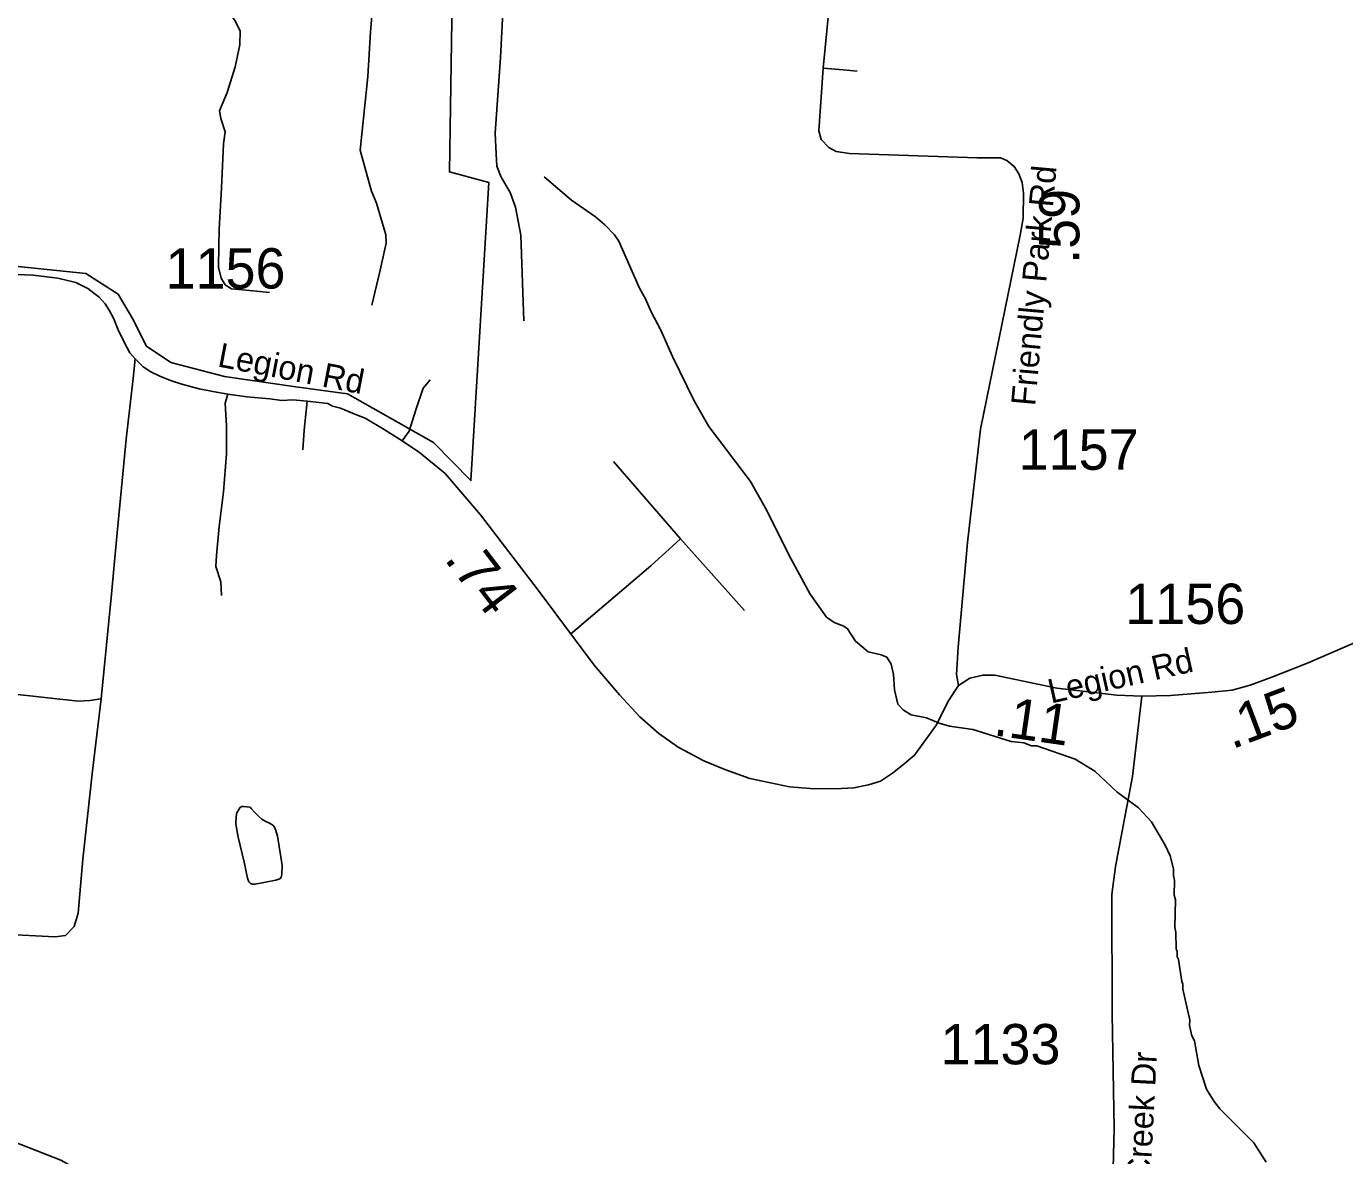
# Model space of a CAD drawing. Extents: x 1159738 to 1321356, y 736314 to 882035.
# Drawn here: x 1250721 to 1254810, y 771364 to 774866 of the extents above; entities that cross this region are included whole.
import ezdxf

# ---------------------------------------------------------------- set-up
doc = ezdxf.new("R2010")
doc.units = 0
for name, color, linetype in [('Exist Boundary Political City Limit New', 7, 'Continuous'), ('Exist Hydrographic Creek Single Shore', 7, 'Continuous'), ('Exist Hydrographic Misc Water Feature', 7, 'Continuous'), ('Exist Road Non-System Type 51', 7, 'Continuous'), ('Exist Road Secondary Mileage Hundredths English Label', 7, 'Continuous'), ('Exist Road Secondary Type 51 Attributed', 7, 'Continuous'), ('Exist Road Secondary Type 51 Label', 7, 'Continuous'), ('Exist Road Secondary Type 51 Number Label', 7, 'Continuous'), ('Map Preparation Boundary City Limit Buffer Line', 7, 'Continuous')]:
    doc.layers.add(name, color=color, linetype=linetype)

msp = doc.modelspace()

# ---------------------------------------------------------------- linework, layer by layer
at = {"layer": 'Exist Boundary Political City Limit New'}
msp.add_lwpolyline([(1252050.2, 775487.3), (1252033.6, 774414.2), (1252155.5, 774382), (1252100.1, 773457.5), (1251983.7, 773575.8), (1251717.8, 773726.2), (1251557.1, 773747.7), (1251335.5, 773780), (1251169.3, 773823), (1251094.5, 773874.1), (1251050.2, 773960), (1251005.9, 774035.3), (1250906.1, 774099.8), (1250485.1, 774142.8)], dxfattribs=at)
at = {"layer": 'Exist Hydrographic Creek Single Shore'}
msp.add_lwpolyline([(1252793.3, 770906.6), (1252642.3, 770903), (1252391.3, 770842.5), (1252103.3, 770667.7), (1252003.3, 770679.5), (1251774.3, 770858.1), (1251272.3, 771097.9), (1250828.3, 771349.8), (1250555.2, 771457), (1250021.3, 771421.7), (1249455.2, 771459.4), (1249332.3, 771530.8), (1249161.3, 771711.4), (1249017.2, 771957.3), (1248717.3, 772613.2), (1248663.2, 773083.7), (1248593.2, 773301.7), (1248444.2, 773662.5), (1248405.3, 773765.1)], dxfattribs=at)
at = {"layer": 'Exist Hydrographic Misc Water Feature'}
for points in [[(1254566.3, 771343.7), (1254527.8, 771404.3), (1254422.5, 771509), (1254405, 771531.6), (1254382, 771570.6), (1254357.9, 771643.3), (1254343.9, 771719.9), (1254336.3, 771735.6), (1254329.1, 771767.8), (1254329.5, 771784.2), (1254308, 771880.6), (1254308.4, 771896.2), (1254304.5, 771904.5), (1254294.4, 771972.8), (1254290.6, 771981.1), (1254291, 771997.5), (1254287.2, 772004.9), (1254286.5, 772057.5), (1254282.9, 772071.5), (1254285.1, 772157.7), (1254281.4, 772171.7), (1254282.7, 772217.6), (1254279, 772231.6), (1254279.6, 772253.8), (1254268.5, 772294.2), (1254253.5, 772326.5), (1254211.3, 772399.6), (1254170.4, 772442.3), (1254103.6, 772492), (1254035.2, 772555.8), (1253974.2, 772593.9), (1253855.1, 772634.9), (1253839.2, 772635.2), (1253815.4, 772643.8), (1253775.4, 772648.8), (1253656.3, 772685.6), (1253584.6, 772696.1), (1253552.7, 772704.9), (1253513.1, 772721.3), (1253465.3, 772730.5), (1253441.8, 772745.7), (1253424.1, 772764.2), (1253413.4, 772808.6), (1253410.5, 772856.3), (1253403.3, 772888.5), (1253389.9, 772909.3), (1253372.1, 772917), (1253332.4, 772926.8), (1253293.2, 772959.6), (1253268.1, 772997.9), (1253256.4, 773006.3), (1253226.6, 773017.6), (1253203.1, 773033.6), (1253152.8, 773105.2), (1253085.9, 773227.2), (1253017.5, 773364.8), (1252967.7, 773454.4), (1252838.1, 773625.3), (1252792.1, 773705), (1252725.6, 773842.5), (1252689.6, 773923.7), (1252659.1, 773980.1), (1252642.1, 774020.6), (1252622.9, 774053.8), (1252558.7, 774199.6), (1252545.1, 774219.5), (1252515.9, 774250.5), (1252486.5, 774274.9), (1252411.9, 774327.3), (1252327.7, 774399.5)], [(1251500.7, 772354.5), (1251511.1, 772290.3), (1251514.4, 772264), (1251513.7, 772236.1), (1251511.5, 772228), (1251507.3, 772222.3), (1251495.2, 772218.4), (1251430.9, 772205.8), (1251422.9, 772205.9), (1251416.9, 772208.5), (1251411, 772212.7), (1251407.4, 772224.3), (1251396.6, 772274.5), (1251378.6, 772351.2), (1251371.6, 772391.6), (1251372.3, 772415.4), (1251374.6, 772427.6), (1251383, 772443.1), (1251389, 772447), (1251395.1, 772446.9), (1251415.1, 772444.9), (1251419, 772440.7), (1251430.5, 772428.1), (1251442.2, 772415.6), (1251452.1, 772407.2), (1251461.9, 772401.3), (1251475.8, 772395.2), (1251485.6, 772388.5), (1251491.4, 772382.6), (1251495.2, 772372.7), (1251500.7, 772354.5)]]:
    msp.add_lwpolyline(points, dxfattribs=at)
at = {"layer": 'Exist Road Non-System Type 51'}
for q in [(1252542.3, 773516.8), (1252948.8, 773055)]:
    msp.add_line((1252750.2, 773276.4), q, dxfattribs=at)
for points in [[(1252228.2, 775523.8), (1252217.7, 775385.2), (1252206.1, 775049.8), (1252192, 774768.9), (1252175.7, 774534.4), (1252178, 774470.9), (1252180.4, 774432.4), (1252194.4, 774398.4), (1252222.4, 774350.8), (1252238.8, 774305.5), (1252255.1, 774218.3), (1252264.5, 773953.2)], [(1251792.1, 775318.1), (1251812.8, 775281.8), (1251828.4, 775188.6), (1251833.5, 775123.8), (1251835.3, 775073.7), (1251817.2, 775010.7), (1251795.6, 774934.3), (1251788.7, 774848.8), (1251780.9, 774709.8), (1251756.8, 774482.4), (1251774.1, 774417.6), (1251792.2, 774354.6), (1251807.7, 774317.5), (1251836.1, 774218.9), (1251837, 774193), (1251818.9, 774110.1), (1251793, 774001.3)], [(1251254.6, 774943.8), (1251291.6, 774938), (1251321.2, 774928.1), (1251345.9, 774912.5), (1251366.5, 774886.2), (1251384.6, 774852.4), (1251383.7, 774808.8), (1251368.9, 774740.5), (1251344.3, 774660.7), (1251320.4, 774603.8)], [(1253192.3, 774736), (1253254.9, 774730.7), (1253298.2, 774726.6)], [(1251320.4, 774603.8), (1251324.5, 774580.1), (1251338.5, 774538.9), (1251332.7, 774501.1), (1251326.2, 774363.7), (1251319.6, 774236.9), (1251317.9, 774185), (1251317.1, 774119.2), (1251325.3, 774084.6), (1251337.7, 774064.8), (1251357.4, 774051.7), (1251391.9, 774048.4), (1251434.7, 774045.1), (1251475.8, 774041)], [(1251058.4, 773834.6), (1251052.6, 773773.5), (1251031.1, 773586), (1251000.8, 773274), (1250985.1, 773105.2), (1250953.7, 772780.3)], [(1251887.2, 773580.6), (1251908.3, 773610.8), (1251930, 773680.3), (1251951.8, 773744.3), (1251973.5, 773769.5)], [(1251345.9, 773725.6), (1251337.8, 773697.4), (1251342.3, 773627.6), (1251342.3, 773539.8), (1251333.3, 773422.8), (1251319.8, 773314.8), (1251310.8, 773224.8), (1251308.6, 773191.1), (1251324.3, 773143.8), (1251326.5, 773101.1)], [(1251592, 773703.9), (1251582.9, 773613.6), (1251578.7, 773553.2)], [(1252408.8, 772981.5), (1252658.5, 773192.6), (1252750.2, 773276.4)], [(1250953.7, 772780.3), (1250917.8, 772775.8), (1250881.8, 772773.6), (1250778.4, 772784.8), (1250656.9, 772798.3), (1250506.3, 772818.6), (1250419.2, 772829.8), (1250282, 772827.6), (1250142.6, 772793.8), (1250117.8, 772784.8)], [(1250953.7, 772780.3), (1250926.6, 772557.7), (1250897.1, 772283.8)], [(1250897.1, 772283.8), (1250882.4, 772116.4), (1250869.7, 772074.3), (1250842.4, 772046.9), (1250810.8, 772042.7), (1250648.6, 772051.1), (1250568.6, 772055.3), (1250524.4, 772053.2), (1250471.8, 772042.7), (1250440.2, 772040.6)]]:
    msp.add_lwpolyline(points, dxfattribs=at)
at = {"layer": 'Exist Road Secondary Type 51 Attributed'}
for points in [[(1253612.1, 772822), (1253606.3, 772856.5), (1253611.3, 772941.3), (1253640, 773265.5), (1253680.1, 773616.7), (1253803.9, 774218.3), (1253813.4, 774270.9), (1253814.2, 774348.3), (1253809.3, 774382), (1253799.2, 774408.6), (1253785.2, 774431.3), (1253761.8, 774449.4), (1253743.1, 774458.5), (1253670.7, 774458.5), (1253274.4, 774471.3), (1253232.7, 774477.9), (1253209.7, 774490.2), (1253186.7, 774514.9), (1253179.3, 774542), (1253192.3, 774736), (1253209.7, 774914.9), (1253225.4, 775067.6), (1253241.4, 775339.2)], [(1250612.4, 774099.9), (1250742.9, 774094.7), (1250819.3, 774084.6), (1250874.4, 774071.1), (1250911.7, 774052.8), (1250931.1, 774038), (1250947.7, 774025.9), (1250965.7, 774005.7), (1250978.2, 773985.6), (1250992, 773961.4), (1251005.9, 773925.1), (1251025.3, 773884.8), (1251042.6, 773853.2), (1251058.4, 773834.6), (1251084.1, 773810.2), (1251107.7, 773794.1), (1251135.4, 773780.7), (1251168.6, 773767.2), (1251203.2, 773756.5), (1251257.3, 773741.7), (1251300.2, 773733.6), (1251345.9, 773725.6), (1251405.6, 773717.4), (1251476.1, 773710.8), (1251513.4, 773705.6), (1251548.2, 773707.3), (1251592, 773703.9), (1251656.1, 773696), (1251671.2, 773688.1), (1251695.6, 773681.9), (1251720.7, 773672), (1251745.6, 773661.2), (1251771.8, 773651), (1251831.4, 773616.1), (1251887.2, 773580.6), (1251940.8, 773544.9), (1252020.2, 773479.1), (1252130.3, 773351.6), (1252309.2, 773117.8), (1252482.5, 772884.6), (1252561.4, 772793.2), (1252624.4, 772724.4), (1252682.8, 772672.6), (1252742.8, 772630.6), (1252822.4, 772588.8), (1252887.5, 772562), (1252965.1, 772533.8), (1253028.8, 772520.3), (1253088.4, 772508.2), (1253152.1, 772502.8), (1253229.2, 772501.4), (1253287.8, 772504.2), (1253333.5, 772513.6), (1253370.9, 772525.7), (1253407.6, 772550), (1253438, 772573.8), (1253475.8, 772605.9), (1253543.8, 772700.2), (1253580.8, 772773.4), (1253612.1, 772822)], [(1254181.2, 772788.5), (1254270.1, 772790.7), (1254398.2, 772801), (1254461.3, 772807.8), (1254517.4, 772823.3), (1254583.6, 772848.2), (1254696.4, 772892.5), (1254911.5, 772985.7)], [(1253612.1, 772822), (1253647.4, 772845), (1253687.7, 772854.1), (1253724.7, 772854.1), (1253917.6, 772813.5), (1254103.1, 772791.8), (1254181.2, 772788.5)], [(1253864.7, 770086.8), (1253693.4, 770309.7), (1253668.1, 770346.2), (1253661.4, 770398), (1253663.1, 770437.8), (1253702.1, 770514.1), (1253758.5, 770581.1), (1253791.8, 770636.5), (1253821, 770724.3), (1253839, 770789.5), (1253864.5, 770862.4), (1253893.8, 770924.2), (1253956.7, 771011.1), (1254039.1, 771127.8), (1254070.6, 771204.9), (1254091.2, 771284.1), (1254095.5, 771448.7), (1254089, 771804.2), (1254087.9, 772173.8), (1254099.7, 772260.7), (1254151.5, 772539.7), (1254181.2, 772788.5)]]:
    msp.add_lwpolyline(points, dxfattribs=at)
at = {"layer": 'Map Preparation Boundary City Limit Buffer Line'}
msp.add_lwpolyline([(1252050.2, 775487.3), (1252033.6, 774414.2), (1252155.5, 774382), (1252100.1, 773457.5), (1251983.7, 773575.8), (1251717.8, 773726.2), (1251557.1, 773747.7), (1251335.5, 773780), (1251169.3, 773823), (1251094.5, 773874.1), (1251050.2, 773960), (1251005.9, 774035.3), (1250906.1, 774099.8), (1250485.1, 774142.8)], dxfattribs=at)

# ---------------------------------------------------------------- texts
at = {"layer": 'Exist Road Secondary Mileage Hundredths English Label'}
for s, rotation, p in [('.59', 90, (1253987.3, 774129.3)), ('.74', 307.4152, (1252015.3, 773213.7)), ('.15', 20.6721, (1254460.3, 772623.5)), ('.11', 351.83, (1253718.2, 772668.1))]:
    msp.add_text(s, height=125, rotation=rotation, dxfattribs=at).set_placement(p)
at = {"layer": 'Exist Road Secondary Type 51 Label'}
for s, rotation, p in [('Friendly Park Rd', 84.8868, (1253849.9, 773687)), ('Legion Rd', 349.1176, (1251311.8, 773811.6)), ('Legion Rd', 12.6917, (1253899.3, 772765.8)), ('Little Gunpowder Creek Dr', 87.0364, (1254166.6, 770498.1))]:
    msp.add_text(s, height=75, rotation=rotation, dxfattribs=at).set_placement(p)
at = {"layer": 'Exist Road Secondary Type 51 Number Label'}
for s, p in [('1156', (1251153.2, 774052.9)), ('1157', (1253799, 773490.9)), ('1156', (1254129.9, 773012.7)), ('1133', (1253556.7, 771647.3))]:
    msp.add_text(s, height=125, dxfattribs=at).set_placement(p)

doc.saveas('drawing.dxf')
